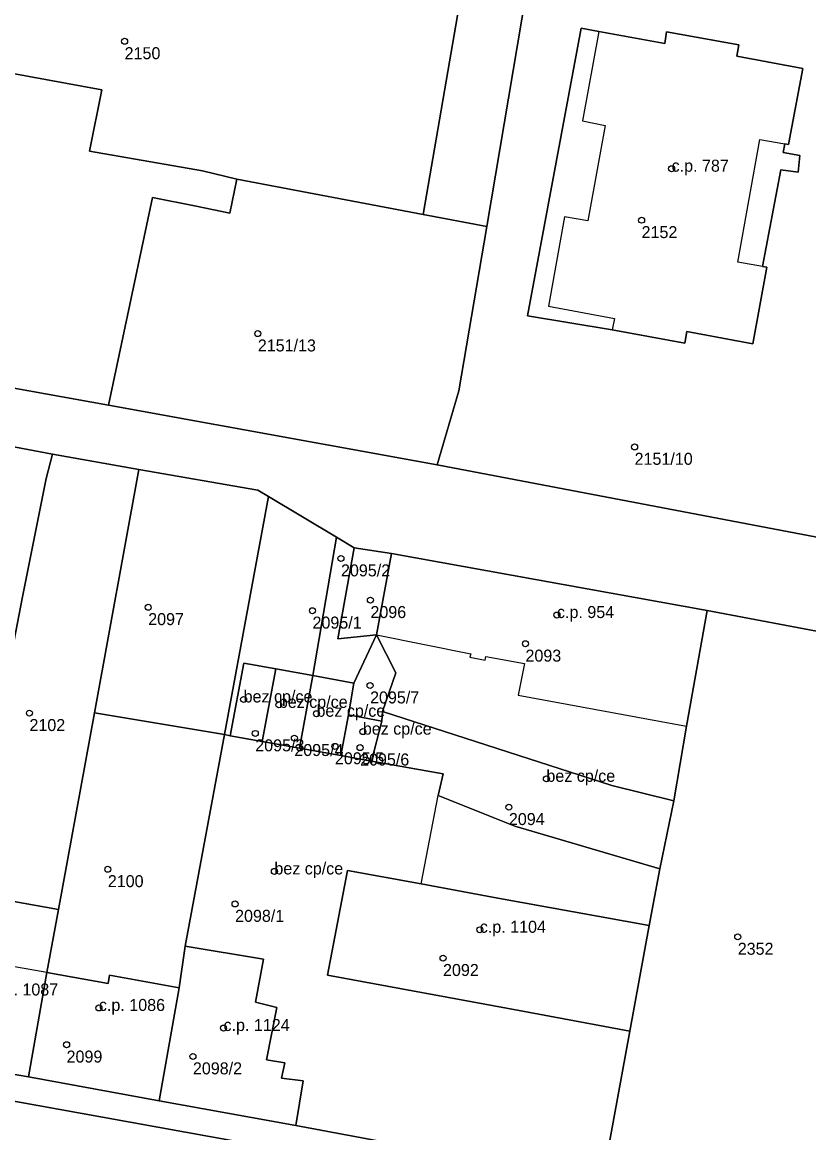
# Model space of a CAD drawing. Extents: x -878211 to -870363, y -1058464 to -1052522.
# Drawn here: x -874375.1 to -874309.6, y -1055659.2 to -1055566.8 of the extents above; entities that cross this region are included whole.
import ezdxf

# ---------------------------------------------------------------- set-up
doc = ezdxf.new("R2010")
doc.units = 0
for name, color, linetype in [('Definiční body', 7, 'Continuous'), ('Polygon budovy', 7, 'Continuous'), ('Polygon parcely', 7, 'Continuous')]:
    doc.layers.add(name, color=color, linetype=linetype)

msp = doc.modelspace()

# ---------------------------------------------------------------- linework, layer by layer
at = {"layer": 'Definiční body'}
for centre in [(-874366.54, -1055568.34994), (-874321.03, -1055578.95994), (-874323.53, -1055583.24994), (-874355.46, -1055592.68994), (-874324.11, -1055602.12994), (-874348.54, -1055611.41994), (-874364.58, -1055615.47994), (-874346.09, -1055614.88994), (-874350.91, -1055615.76994), (-874330.57, -1055616.12994), (-874333.19, -1055618.51994), (-874346.12, -1055621.99994), (-874356.64, -1055623.15994), (-874353.71, -1055623.60994), (-874374.46, -1055624.29994), (-874350.58, -1055624.34994), (-874346.72, -1055625.83994), (-874355.67, -1055625.98994), (-874352.42, -1055626.37994), (-874349.04, -1055627.06994), (-874346.95, -1055627.16994), (-874331.45, -1055629.76994), (-874334.57, -1055632.12994), (-874367.94, -1055637.29994), (-874354.08, -1055637.47994), (-874357.35, -1055640.18994), (-874336.99, -1055642.33994), (-874315.53, -1055642.92994), (-874340.05, -1055644.69994), (-874368.68, -1055648.84994), (-874358.31, -1055650.51994), (-874371.37, -1055651.90994), (-874360.86, -1055652.88994)]:
    msp.add_circle(centre, 0.25, dxfattribs=at)
at = {"layer": 'Polygon budovy'}
for points in [[(-874398.91, -1055566.64), (-874394.29, -1055567.46), (-874394.31, -1055567.64), (-874368.43, -1055572.39), (-874369.45, -1055577.51), (-874360.07, -1055579.14), (-874357.2, -1055579.84), (-874341.71, -1055582.76), (-874338.71, -1055565.39), (-874365.9, -1055560.3), (-874366.83, -1055560.12), (-874374.34, -1055558.72), (-874380.23, -1055557.64), (-874392.13, -1055555.45), (-874392.18, -1055555.68), (-874396.74, -1055554.82)], [(-874314.28, -1055593.54), (-874313.12, -1055587.16), (-874313.47, -1055587.1), (-874315.53, -1055586.73), (-874313.68, -1055576.52), (-874311.62, -1055576.89), (-874311.31, -1055576.95), (-874310.1, -1055570.61), (-874315.61, -1055569.6), (-874315.44, -1055568.63), (-874321.45, -1055567.55), (-874321.6, -1055568.54), (-874327.1, -1055567.53), (-874328.45, -1055574.98), (-874326.55, -1055575.35), (-874328, -1055583.3), (-874329.93, -1055582.97), (-874331.27, -1055590.41), (-874325.79, -1055591.42), (-874325.97, -1055592.37), (-874319.93, -1055593.5), (-874319.77, -1055592.52)], [(-874345.58, -1055617.79), (-874337.75, -1055619.36), (-874337.81, -1055619.63), (-874336.54, -1055619.88), (-874336.49, -1055619.59), (-874333.27, -1055620.16), (-874333.8, -1055622.8), (-874319.8, -1055625.37), (-874318.07, -1055615.76), (-874344.35, -1055611)], [(-874356.63, -1055620.13), (-874357.76, -1055626.18), (-874355.09, -1055626.66), (-874353.97, -1055620.61)], [(-874355.09, -1055626.66), (-874352, -1055627.21), (-874350.89, -1055621.17), (-874353.97, -1055620.61)], [(-874352, -1055627.21), (-874348.55, -1055627.83), (-874347.92, -1055624.45), (-874347.46, -1055621.8), (-874350.89, -1055621.17)], [(-874347.92, -1055624.45), (-874348.55, -1055627.83), (-874346, -1055628.29), (-874345.14, -1055624.97)], [(-874345.14, -1055624.97), (-874346, -1055628.29), (-874340.03, -1055629.36), (-874340.45, -1055631.15), (-874334.07, -1055633.72), (-874322.01, -1055637.25), (-874320.85, -1055631.6), (-874326.01, -1055630.33), (-874345.08, -1055624.16)], [(-874357.76, -1055626.18), (-874358.23, -1055626.09), (-874361.49, -1055643.7), (-874354.99, -1055644.78), (-874355.66, -1055648.38), (-874353.88, -1055648.8), (-874354.75, -1055653.16), (-874353.21, -1055653.43), (-874353.5, -1055654.7), (-874351.68, -1055654.92), (-874352.31, -1055658.63), (-874333.3, -1055662.2), (-874326.81, -1055663.37), (-874324.51, -1055650.78), (-874333.71, -1055649.07), (-874349.66, -1055646.11), (-874347.99, -1055637.41), (-874341.88, -1055638.52), (-874340.45, -1055631.15), (-874340.03, -1055629.36), (-874346, -1055628.29), (-874348.55, -1055627.83), (-874352, -1055627.21), (-874355.09, -1055626.66)], [(-874349.66, -1055646.11), (-874333.71, -1055649.07), (-874324.51, -1055650.78), (-874322.89, -1055641.97), (-874335.49, -1055639.7), (-874341.88, -1055638.52), (-874347.99, -1055637.41)], [(-874380.78, -1055644.6), (-874382.11, -1055653.29), (-874374.55, -1055654.59), (-874373.01, -1055645.91), (-874376.99, -1055645.19), (-874376.77, -1055643.96), (-874380.58, -1055643.29)], [(-874363.68, -1055656.59), (-874352.31, -1055658.63), (-874351.68, -1055654.92), (-874353.5, -1055654.7), (-874353.21, -1055653.43), (-874354.75, -1055653.16), (-874353.88, -1055648.8), (-874355.66, -1055648.38), (-874354.99, -1055644.78), (-874361.49, -1055643.7), (-874362.01, -1055647.17)], [(-874373.01, -1055645.91), (-874374.55, -1055654.59), (-874363.68, -1055656.59), (-874362.01, -1055647.17), (-874367.81, -1055646.13), (-874367.92, -1055646.81)]]:
    msp.add_lwpolyline(points, close=True, dxfattribs=at)
at = {"layer": 'Polygon parcely'}
for points in [[(-874488.32, -1055532.01), (-874496.61, -1055575.47), (-874367.89, -1055598.64), (-874364.21, -1055581.35), (-874360.58, -1055582.09), (-874357.78, -1055582.66), (-874357.2, -1055579.84), (-874360.07, -1055579.14), (-874369.45, -1055577.51), (-874368.43, -1055572.39), (-874394.31, -1055567.64), (-874394.29, -1055567.46), (-874398.91, -1055566.64)], [(-874338.71, -1055565.39), (-874341.71, -1055582.76), (-874336.41, -1055583.76), (-874332.41, -1055560.07)], [(-874308.95, -1055609.65), (-874340.55, -1055603.63), (-874367.89, -1055598.64), (-874496.61, -1055575.47), (-874497.94, -1055575.24), (-874502.18, -1055574.23), (-874503.44, -1055573.96), (-874528.54, -1055568.63), (-874544.35, -1055564.15)], [(-874466.07, -1055585.74), (-874450.58, -1055588.56), (-874443.25, -1055589.91), (-874436.71, -1055591.06), (-874429.96, -1055592.12), (-874423.43, -1055593.39), (-874413.83, -1055595.13), (-874401.89, -1055597.36), (-874395.13, -1055598.55), (-874388.34, -1055599.8), (-874380.34, -1055601.25), (-874372.55, -1055602.74), (-874365.36, -1055604), (-874355.47, -1055605.73), (-874354.58, -1055606.26), (-874348.9, -1055609.65), (-874347.44, -1055610.52), (-874344.35, -1055611), (-874318.07, -1055615.76), (-874300.46, -1055619.07)], [(-874326.81, -1055663.37), (-874324.51, -1055650.78), (-874333.71, -1055649.07), (-874349.66, -1055646.11), (-874347.99, -1055637.41), (-874341.88, -1055638.52), (-874335.49, -1055639.7), (-874322.89, -1055641.97), (-874322.01, -1055637.25), (-874334.07, -1055633.72), (-874340.45, -1055631.15), (-874340.03, -1055629.36), (-874346, -1055628.29), (-874348.55, -1055627.83), (-874352, -1055627.21), (-874355.09, -1055626.66), (-874357.76, -1055626.18), (-874358.23, -1055626.09), (-874361.49, -1055643.7), (-874354.99, -1055644.78), (-874355.66, -1055648.38), (-874353.88, -1055648.8), (-874354.75, -1055653.16), (-874353.21, -1055653.43), (-874353.5, -1055654.7), (-874351.68, -1055654.92), (-874352.31, -1055658.63), (-874333.3, -1055662.2)], [(-874352.58, -1055660.81), (-874368.39, -1055657.95), (-874379.17, -1055655.99), (-874389.85, -1055654.01), (-874404.2, -1055651.4), (-874424.27, -1055647.74), (-874436.03, -1055645.58), (-874452.76, -1055642.5), (-874475.36, -1055638.37)], [(-874475.36, -1055638.37), (-874452.76, -1055642.5), (-874436.03, -1055645.58), (-874424.27, -1055647.74), (-874404.2, -1055651.4), (-874389.85, -1055654.01), (-874379.17, -1055655.99), (-874368.39, -1055657.95), (-874352.58, -1055660.81)], [(-874333.3, -1055662.2), (-874352.31, -1055658.63), (-874363.68, -1055656.59), (-874374.55, -1055654.59), (-874382.11, -1055653.29), (-874388.6, -1055652.07), (-874397.61, -1055650.46), (-874404.09, -1055649.24), (-874410.78, -1055648.02), (-874417.65, -1055646.78), (-874423.28, -1055645.74), (-874427.22, -1055644.99), (-874433.28, -1055643.83), (-874439.99, -1055642.61), (-874446.72, -1055641.32), (-874453.23, -1055640.1), (-874460.44, -1055638.76)]]:
    msp.add_lwpolyline(points, dxfattribs=at)
for points in [[(-874357.2, -1055579.84), (-874341.71, -1055582.76), (-874338.71, -1055565.39), (-874365.9, -1055560.3), (-874366.83, -1055560.12), (-874374.34, -1055558.72), (-874374.26, -1055558.21), (-874380.12, -1055557.13), (-874380.23, -1055557.64), (-874392.13, -1055555.45), (-874392.18, -1055555.68), (-874396.74, -1055554.82), (-874398.91, -1055566.64), (-874394.29, -1055567.46), (-874394.31, -1055567.64), (-874368.43, -1055572.39), (-874369.45, -1055577.51), (-874360.07, -1055579.14)], [(-874340.55, -1055603.63), (-874308.95, -1055609.65), (-874300.46, -1055562.14), (-874302.56, -1055561.85), (-874303.11, -1055566.05), (-874306.06, -1055565.55), (-874332.41, -1055560.07), (-874336.41, -1055583.76), (-874338.73, -1055597.46)], [(-874311.31, -1055576.95), (-874311.62, -1055576.89), (-874311.75, -1055577.62), (-874310.36, -1055577.86), (-874310.5, -1055579.25), (-874311.94, -1055579.04), (-874313.47, -1055587.1), (-874313.12, -1055587.16), (-874314.28, -1055593.54), (-874319.77, -1055592.52), (-874319.93, -1055593.5), (-874325.97, -1055592.37), (-874333.01, -1055591.2), (-874328.57, -1055567.26), (-874327.1, -1055567.53), (-874321.6, -1055568.54), (-874321.45, -1055567.55), (-874315.44, -1055568.63), (-874315.61, -1055569.6), (-874310.1, -1055570.61)], [(-874311.31, -1055576.95), (-874310.1, -1055570.61), (-874315.61, -1055569.6), (-874315.44, -1055568.63), (-874321.45, -1055567.55), (-874321.6, -1055568.54), (-874327.1, -1055567.53), (-874328.57, -1055567.26), (-874333.01, -1055591.2), (-874325.97, -1055592.37), (-874319.93, -1055593.5), (-874319.77, -1055592.52), (-874314.28, -1055593.54), (-874313.12, -1055587.16), (-874313.47, -1055587.1), (-874311.94, -1055579.04), (-874310.5, -1055579.25), (-874310.36, -1055577.86), (-874311.75, -1055577.62), (-874311.62, -1055576.89)], [(-874367.89, -1055598.64), (-874340.55, -1055603.63), (-874338.73, -1055597.46), (-874336.41, -1055583.76), (-874341.71, -1055582.76), (-874357.2, -1055579.84), (-874357.78, -1055582.66), (-874360.58, -1055582.09), (-874364.21, -1055581.35)], [(-874372.55, -1055602.74), (-874380.34, -1055601.25), (-874387.38, -1055637.91), (-874379.8, -1055639.27), (-874375.05, -1055614.62), (-874373.08, -1055604.77)], [(-874379.8, -1055639.27), (-874372.05, -1055640.66), (-874369.06, -1055624.27), (-874365.36, -1055604), (-874372.55, -1055602.74), (-874373.08, -1055604.77), (-874375.05, -1055614.62)], [(-874369.06, -1055624.27), (-874358.23, -1055626.09), (-874354.58, -1055606.26), (-874355.47, -1055605.73), (-874365.36, -1055604)], [(-874356.63, -1055620.13), (-874353.97, -1055620.61), (-874350.89, -1055621.17), (-874348.9, -1055609.65), (-874354.58, -1055606.26), (-874358.23, -1055626.09), (-874357.76, -1055626.18)], [(-874345.58, -1055617.79), (-874348.81, -1055618.1), (-874347.44, -1055610.52), (-874348.9, -1055609.65), (-874350.89, -1055621.17), (-874347.46, -1055621.8)], [(-874344.35, -1055611), (-874347.44, -1055610.52), (-874348.81, -1055618.1), (-874345.58, -1055617.79)], [(-874326.01, -1055630.33), (-874320.85, -1055631.6), (-874319.8, -1055625.37), (-874318.07, -1055615.76), (-874344.35, -1055611), (-874345.58, -1055617.79), (-874343.98, -1055620.95), (-874345.08, -1055624.16)], [(-874312.94, -1055667.35), (-874311.85, -1055667.03), (-874310.23, -1055665.94), (-874309.81, -1055665.26), (-874300.46, -1055619.07), (-874318.07, -1055615.76), (-874319.8, -1055625.37), (-874320.85, -1055631.6), (-874322.01, -1055637.25), (-874322.89, -1055641.97), (-874324.51, -1055650.78), (-874326.81, -1055663.37), (-874319.16, -1055664.64), (-874319.48, -1055666.32), (-874316.27, -1055666.95), (-874314.05, -1055667.32)], [(-874347.92, -1055624.45), (-874345.14, -1055624.97), (-874345.08, -1055624.16), (-874343.98, -1055620.95), (-874345.58, -1055617.79), (-874347.46, -1055621.8)], [(-874353.97, -1055620.61), (-874356.63, -1055620.13), (-874357.76, -1055626.18), (-874355.09, -1055626.66)], [(-874350.89, -1055621.17), (-874353.97, -1055620.61), (-874355.09, -1055626.66), (-874352, -1055627.21)], [(-874348.55, -1055627.83), (-874347.92, -1055624.45), (-874347.46, -1055621.8), (-874350.89, -1055621.17), (-874352, -1055627.21)], [(-874362.01, -1055647.17), (-874361.49, -1055643.7), (-874358.23, -1055626.09), (-874369.06, -1055624.27), (-874372.05, -1055640.66), (-874373.01, -1055645.91), (-874367.92, -1055646.81), (-874367.81, -1055646.13)], [(-874345.14, -1055624.97), (-874347.92, -1055624.45), (-874348.55, -1055627.83), (-874346, -1055628.29)], [(-874320.85, -1055631.6), (-874326.01, -1055630.33), (-874345.08, -1055624.16), (-874345.14, -1055624.97), (-874346, -1055628.29), (-874340.03, -1055629.36), (-874340.45, -1055631.15), (-874334.07, -1055633.72), (-874322.01, -1055637.25)], [(-874322.89, -1055641.97), (-874335.49, -1055639.7), (-874341.88, -1055638.52), (-874347.99, -1055637.41), (-874349.66, -1055646.11), (-874333.71, -1055649.07), (-874324.51, -1055650.78)], [(-874374.55, -1055654.59), (-874373.01, -1055645.91), (-874372.05, -1055640.66), (-874379.8, -1055639.27), (-874380.58, -1055643.29), (-874380.78, -1055644.6), (-874382.11, -1055653.29)], [(-874352.31, -1055658.63), (-874351.68, -1055654.92), (-874353.5, -1055654.7), (-874353.21, -1055653.43), (-874354.75, -1055653.16), (-874353.88, -1055648.8), (-874355.66, -1055648.38), (-874354.99, -1055644.78), (-874361.49, -1055643.7), (-874362.01, -1055647.17), (-874363.68, -1055656.59)], [(-874363.68, -1055656.59), (-874362.01, -1055647.17), (-874367.81, -1055646.13), (-874367.92, -1055646.81), (-874373.01, -1055645.91), (-874374.55, -1055654.59)]]:
    msp.add_lwpolyline(points, close=True, dxfattribs=at)

# ---------------------------------------------------------------- texts
at = {"layer": 'Definiční body'}
for s, p in [('2150', (-874366.54, -1055569.839)), ('c.p. 787', (-874321.03, -1055579.21)), ('2152', (-874323.53, -1055584.739)), ('2151/13', (-874355.46, -1055594.179)), ('2151/10', (-874324.11, -1055603.619)), ('2095/2', (-874348.54, -1055612.909)), ('2096', (-874346.09, -1055616.379)), ('c.p. 954', (-874330.57, -1055616.379)), ('2097', (-874364.58, -1055616.969)), ('2095/1', (-874350.91, -1055617.259)), ('2093', (-874333.19, -1055620.009)), ('bez cp/ce', (-874356.64, -1055623.409)), ('bez cp/ce', (-874353.71, -1055623.86)), ('2095/7', (-874346.12, -1055623.489)), ('bez cp/ce', (-874350.58, -1055624.6)), ('2102', (-874374.46, -1055625.789)), ('bez cp/ce', (-874346.72, -1055626.09)), ('2095/3', (-874355.67, -1055627.479)), ('2095/4', (-874352.42, -1055627.869)), ('2095/5', (-874349.04, -1055628.559)), ('2095/6', (-874346.95, -1055628.659)), ('bez cp/ce', (-874331.45, -1055630.02)), ('2094', (-874334.57, -1055633.619)), ('bez cp/ce', (-874354.08, -1055637.73)), ('2100', (-874367.94, -1055638.789)), ('2098/1', (-874357.35, -1055641.679)), ('c.p. 1104', (-874336.99, -1055642.59)), ('2352', (-874315.53, -1055644.419)), ('2092', (-874340.05, -1055646.189)), ('c.p. 1087', (-874377.57, -1055647.81)), ('c.p. 1086', (-874368.68, -1055649.1)), ('c.p. 1124', (-874358.31, -1055650.77)), ('2099', (-874371.37, -1055653.399)), ('2098/2', (-874360.86, -1055654.379))]:
    msp.add_text(s, height=0.999996, dxfattribs=at).set_placement(p)

doc.saveas('drawing.dxf')
